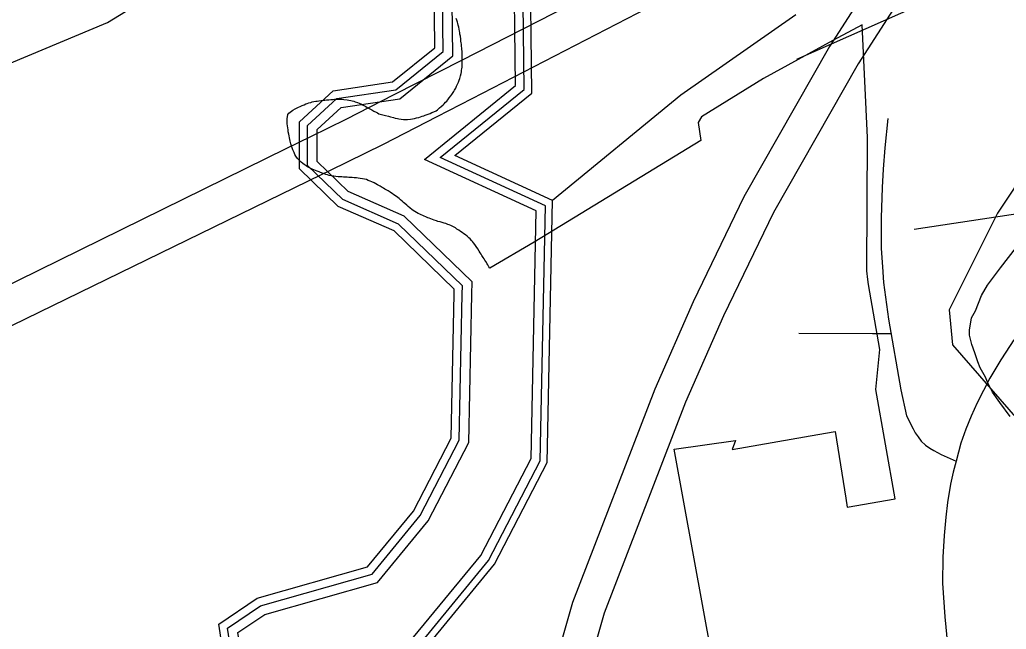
# Model space of a CAD drawing. Extents: x 2260773 to 2342389, y 552869 to 618546.
# Drawn here: x 2296493 to 2298424, y 607573 to 608767 of the extents above; entities that cross this region are included whole.
import ezdxf

# ---------------------------------------------------------------- set-up
doc = ezdxf.new("R2010")
doc.units = 0
for name, color, linetype in [('Exist Boundary Political City Limit New', 7, 'Continuous'), ('Exist Hydrographic Buffer Line', 7, 'Continuous'), ('Exist Hydrographic Creek Single Shore', 7, 'Continuous'), ('Exist Hydrographic Misc Water Feature', 7, 'Continuous'), ('Exist Hydrographic River Shore', 7, 'Continuous'), ('Exist Road Non-System Type 51', 7, 'Continuous'), ('Exist Road Primary Interstate Divided Center Attributed', 7, 'Continuous'), ('Exist Road Secondary Type 51 Attributed', 7, 'Continuous'), ('Exist Road Secondary Type 51 Number Label', 7, 'Continuous'), ('Exist Utilities Electrical Transmission Line', 7, 'Continuous'), ('Map Preparation Boundary City Limit Buffer Line', 7, 'Continuous')]:
    doc.layers.add(name, color=color, linetype=linetype)

msp = doc.modelspace()

# ---------------------------------------------------------------- linework, layer by layer
at = {"layer": 'Exist Boundary Political City Limit New'}
for points in [[(2297310.8, 608590.8), (2297313, 608592.6), (2297315.2, 608594.5), (2297318.2, 608597), (2297322.2, 608600.3), (2297324.2, 608602.5), (2297327, 608605.5), (2297329, 608607.8), (2297331, 608610), (2297334.2, 608613.9), (2297337.2, 608617.8), (2297338.8, 608620.3), (2297340.5, 608622.8), (2297342.8, 608626.2), (2297344.5, 608628.8), (2297346.8, 608633.1), (2297348.5, 608636.7), (2297349.8, 608639.4), (2297351, 608642.1), (2297352.2, 608644.9), (2297353.5, 608648.8), (2297354.5, 608651.6), (2297355.5, 608654.6), (2297356.2, 608657.4), (2297357.5, 608662), (2297358, 608665.2), (2297358.2, 608668.1), (2297358.5, 608671.1), (2297359, 608674), (2297359.2, 608677), (2297359.5, 608680), (2297359.5, 608691.1), (2297359.2, 608695.1), (2297359.2, 608698.6), (2297359, 608703.1), (2297358.5, 608711.1), (2297358, 608715.5), (2297357.8, 608719.1), (2297357.5, 608722.1), (2297357, 608725.1), (2297356.5, 608729.1), (2297355.8, 608734.8), (2297355, 608739), (2297354.5, 608741.9), (2297354, 608744.9), (2297353.2, 608748.7), (2297352.5, 608752.3), (2297351.5, 608756.6), (2297350.8, 608759.6), (2297350, 608762.4), (2297348.8, 608766.2), (2297347.8, 608769.6)], [(2297886.2, 607310.1), (2297774, 607926.1), (2297894, 607943), (2297887.5, 607925.1), (2298055.5, 607954.7), (2298089.2, 607960.6), (2298110, 607829.9), (2298112.8, 607812), (2298206.8, 607828.5), (2298168.8, 608042.5), (2298176.8, 608121.2), (2298154.8, 608248.2), (2298153.2, 608257.9), (2298151.5, 608275.3), (2298151.5, 608276.6), (2298152.8, 608536.4), (2298142, 608757.2), (2298085, 608726.6), (2297949.2, 608652.2), (2297827.8, 608576.9), (2297821.5, 608565.9), (2297826.2, 608530.3), (2297500, 608331.4), (2297413.2, 608280.7), (2297411.8, 608283.2), (2297409.8, 608286.6), (2297408, 608289.2), (2297405.5, 608293.5), (2297404, 608296), (2297402.2, 608298.6), (2297400.5, 608301.2), (2297398, 608305.2), (2297396.5, 608307.8), (2297394.8, 608310.3), (2297392.5, 608313.8), (2297389.8, 608318.2), (2297386.8, 608323.1), (2297384.2, 608326.8), (2297381.2, 608330.3), (2297379.5, 608332.6), (2297377.5, 608334.8), (2297374.8, 608337.8), (2297372.5, 608340), (2297369, 608343.1), (2297365.8, 608345.6)], [(2298599.5, 608678.1), (2298407, 608388.1), (2298312.5, 608198.9), (2298319.2, 608129.9), (2298446.8, 607983.2)], [(2297034, 608499.8), (2297032, 608503.2), (2297030.2, 608506.8), (2297027.8, 608512), (2297026.5, 608516.1), (2297025.2, 608519.9), (2297024.2, 608523.8), (2297022.5, 608529.3), (2297021.5, 608535.4), (2297020.5, 608539.3), (2297020, 608542.7), (2297019, 608547.3), (2297018.5, 608551.1), (2297017.8, 608555.1), (2297017.2, 608559.1), (2297016.5, 608563.2), (2297016.8, 608566.2), (2297016.8, 608570.1), (2297017, 608573.3), (2297017.2, 608576.5), (2297018.2, 608581.5), (2297020.2, 608584.2), (2297023, 608586.1), (2297025.5, 608587.9), (2297028.2, 608589.6), (2297032.5, 608592.4), (2297035.2, 608593.7), (2297039, 608595.5), (2297042.5, 608597.2), (2297046.2, 608599.1), (2297049.8, 608600.6), (2297053.5, 608602), (2297056.2, 608603.1), (2297059.2, 608604), (2297063, 608605.2), (2297065.8, 608606.1), (2297068.8, 608606.6), (2297072.8, 608607.2), (2297075.5, 608607.7), (2297078.5, 608608.2), (2297083.5, 608608.9), (2297086.5, 608609.2), (2297090.5, 608609.6), (2297093.5, 608609.9), (2297098.5, 608610.4), (2297102, 608610.8), (2297106.5, 608611), (2297109.5, 608611.2), (2297112.5, 608611.4), (2297118.8, 608611.6), (2297124.5, 608611.2), (2297127.5, 608610.9), (2297134.5, 608610.1), (2297137.5, 608609.6), (2297141.5, 608608.8), (2297144.2, 608608), (2297147.2, 608607.2), (2297150, 608606.5), (2297154.5, 608605.1), (2297157.5, 608603.8), (2297161, 608602.1), (2297164.5, 608600.2), (2297168, 608598.3), (2297170.8, 608596.9), (2297173.5, 608595.4), (2297176, 608593.8), (2297178.8, 608592.3), (2297182.2, 608590.4), (2297186.2, 608588.1), (2297191, 608585.9), (2297193.8, 608584.7), (2297196.5, 608582.6), (2297201.5, 608581.7), (2297204.2, 608580.7), (2297209, 608579.5), (2297215, 608578), (2297218.8, 608577), (2297224.8, 608575.5), (2297228.5, 608574.5), (2297232.5, 608573.5), (2297235.2, 608572.8), (2297240.2, 608572), (2297244.2, 608571.8), (2297248.2, 608571.7), (2297252.2, 608571.7), (2297258, 608572), (2297262, 608572.8), (2297266, 608573.6), (2297269.8, 608574.6), (2297274.8, 608575.8), (2297277.5, 608576.8), (2297281.2, 608578), (2297284.2, 608579), (2297287, 608580), (2297292.5, 608581.9), (2297296.5, 608583.5), (2297300.2, 608585.1)], [(2297300.2, 608585.1), (2297303.8, 608586.8), (2297308.2, 608588.9), (2297310.8, 608590.8)], [(2297365.8, 608345.6), (2297362.5, 608347.9), (2297359.2, 608350.4), (2297356.2, 608352.4), (2297352.8, 608354.9), (2297349.2, 608357.1), (2297346, 608359.3), (2297343.5, 608360.9), (2297340.8, 608362.2), (2297337, 608363.9), (2297334.2, 608365), (2297331.5, 608366.2), (2297327.5, 608367.8), (2297324, 608368.8), (2297320.2, 608369.8), (2297316.2, 608370.9), (2297311.8, 608372.1), (2297308.8, 608373), (2297304.8, 608374.5), (2297301, 608375.9), (2297298.2, 608376.9), (2297294.8, 608378.2), (2297292, 608379.2), (2297288, 608380.9), (2297285, 608382.1), (2297282.5, 608383.3), (2297279, 608384.7), (2297276.2, 608386), (2297273.2, 608387.5), (2297270, 608389.5), (2297266.5, 608391.5), (2297261.2, 608394.9), (2297256.8, 608398.4), (2297253.8, 608401), (2297250.8, 608403.6), (2297247.2, 608406.8), (2297244.8, 608409), (2297241.8, 608411.7), (2297238.8, 608414.3), (2297235.8, 608416.9), (2297233.2, 608418.9), (2297231, 608420.6), (2297227.8, 608422.9), (2297225.2, 608424.6), (2297222.8, 608426.2), (2297218.2, 608429.2), (2297214.2, 608431.6), (2297210.8, 608433.7), (2297208.2, 608435.2), (2297205.5, 608436.8), (2297202.5, 608438.6), (2297198.8, 608440.8), (2297196.2, 608442.3), (2297193.5, 608443.8), (2297190.5, 608445.6), (2297187.2, 608447.3), (2297182.8, 608449.3), (2297179.2, 608450.9), (2297175.5, 608452.4), (2297171.8, 608453.9), (2297168, 608454.8), (2297164, 608455.5), (2297160, 608456.1), (2297156, 608456.8), (2297152.8, 608457.2), (2297148, 608457.6), (2297144, 608457.8), (2297141, 608458), (2297137.8, 608458.2), (2297134.5, 608458.5), (2297130, 608458.8), (2297127, 608458.9), (2297124, 608459.1), (2297120, 608459.2), (2297116.5, 608459.5), (2297112, 608460.1), (2297108.2, 608460.6), (2297104.2, 608461.2), (2297099.2, 608462.1), (2297096, 608463.1), (2297092.8, 608464.1), (2297089.8, 608465), (2297087, 608466), (2297082.2, 608467.6), (2297079.5, 608468.8), (2297075.8, 608470.2), (2297072, 608471.8), (2297069.2, 608472.9), (2297065.5, 608474.5), (2297063, 608475.9), (2297059.2, 608477.8), (2297056.5, 608479.2), (2297054, 608480.8), (2297050, 608483.2), (2297047.5, 608485.2), (2297044.5, 608487.8), (2297042.2, 608489.9), (2297040, 608492), (2297037, 608495.2), (2297034, 608499.8)]]:
    msp.add_lwpolyline(points, dxfattribs=at)
at = {"layer": 'Exist Hydrographic Buffer Line'}
for points in [[(2297504.1, 608392.7), (2297285.4, 608493.5), (2297464, 608638.1), (2297460.7, 608918.2), (2297649.5, 609160), (2297647.8, 609384.5), (2297579.2, 609562.4), (2297540.2, 609590.8)], [(2297522.4, 608402.3), (2297316.2, 608497.4), (2297480.5, 608630.3), (2297477.1, 608912.6), (2297665.9, 609154.4), (2297664.2, 609387.6), (2297592.8, 609572.8), (2297549.9, 609604.1)], [(2297359.6, 608229.5), (2297359.9, 608245.9), (2297235, 608366.6), (2297125.9, 608414.7), (2297056.9, 608481.7), (2297056.9, 608560), (2297114, 608612.8), (2297229.5, 608630), (2297321.9, 608704.8), (2297318.8, 608966.1), (2297507.9, 609208.2), (2297506.8, 609357.7), (2297461.5, 609475.2)], [(2297378.3, 608229.1), (2297378.8, 608253.7), (2297245.6, 608382.4), (2297136.5, 608430.5), (2297075.7, 608489.6), (2297075.7, 608551.8), (2297122.5, 608595.1), (2297237.3, 608612.3), (2297340.8, 608696), (2297337.6, 608959.7), (2297526.7, 609201.8), (2297525.5, 609361.2), (2297477.3, 609486.3)], [(2296475, 605491.4), (2296668, 605505), (2296823.6, 605680.5), (2296873.6, 605988.8), (2297106.7, 606402.6), (2297279.8, 606610), (2297303.4, 607208.1), (2297242.9, 607343.6), (2297083.4, 607506.2), (2297264.1, 607557.4), (2297395.8, 607717.8), (2297494.3, 607907.7), (2297504.1, 608392.7)], [(2296494.4, 605474.7), (2296676.6, 605487.4), (2296840.6, 605672.5), (2296890.9, 605982.8), (2297121.6, 606392.3), (2297297.6, 606603.1), (2297321.7, 607211.6), (2297258, 607353.9), (2297117.7, 607497.1), (2297274.5, 607541.5), (2297411, 607707.8), (2297512.3, 607903.2), (2297522.4, 608402.3)], [(2296298.6, 605620.6), (2296600.6, 605641.8), (2296690.8, 605743.6), (2296738.2, 606036.2), (2296990, 606483.2), (2297140.5, 606663.6), (2297161, 607180.7), (2297124.3, 607262.8), (2296915.9, 607475.3), (2296900.2, 607575.4), (2296964.8, 607619.3), (2297183, 607681.2), (2297277.2, 607795.9), (2297353.7, 607943.5), (2297359.6, 608229.5)], [(2296299.9, 605601.9), (2296609.5, 605623.6), (2296708.4, 605735.2), (2296756.2, 606030), (2297005.5, 606472.5), (2297159, 606656.5), (2297179.9, 607184.3), (2297140, 607273.5), (2296933.5, 607484.2), (2296920.5, 607566.6), (2296972.8, 607602.1), (2297193.8, 607664.7), (2297293, 607785.5), (2297372.4, 607938.8), (2297378.3, 608229.1)]]:
    msp.add_lwpolyline(points, dxfattribs=at)
at = {"layer": 'Exist Hydrographic Creek Single Shore'}
msp.add_lwpolyline([(2298012.3, 608776.9), (2297787.2, 608619.4), (2297536.1, 608412.7)], dxfattribs=at)
at = {"layer": 'Exist Hydrographic Misc Water Feature'}
msp.add_line((2298285.3, 608809.8), (2298014, 608688.9), dxfattribs=at)
msp.add_lwpolyline([(2298431.9, 607989.7), (2298411.8, 608017.5), (2298397.6, 608037.4), (2298387.4, 608057.2), (2298383.5, 608067.1), (2298373.2, 608084.9), (2298368.9, 608096.9), (2298363, 608114.8), (2298356.8, 608130.8), (2298352.5, 608148.9), (2298352.5, 608159), (2298356, 608182.8), (2298364, 608197), (2298375.7, 608226.9), (2298387.6, 608247), (2298412.8, 608281.3), (2298444.2, 608321.6)], dxfattribs=at)
at = {"layer": 'Exist Hydrographic River Shore'}
for points in [[(2297536.1, 608412.7), (2297344.7, 608500.9), (2297495.7, 608623.2), (2297492.3, 608907.5), (2297681.1, 609149.2), (2297679.3, 609390.4), (2297605.3, 609582.4), (2297558.8, 609616.3)], [(2297343.7, 608229.8), (2297343.9, 608239.3), (2297226, 608353.2), (2297116.9, 608401.3), (2297041, 608475), (2297041, 608566.9), (2297106.8, 608627.8), (2297222.9, 608645.1), (2297305.9, 608712.3), (2297302.9, 608971.5), (2297491.9, 609213.6), (2297490.9, 609354.7), (2297448.9, 609463.7)], [(2296509.9, 605462.2), (2296683.1, 605474.4), (2296853.3, 605666.4), (2296903.9, 605978.2), (2297132.8, 606384.6), (2297310.9, 606598), (2297335.3, 607214.3), (2297269.4, 607361.6), (2297143.2, 607490.3), (2297282.2, 607529.7), (2297422.3, 607700.3), (2297525.7, 607899.7), (2297536.1, 608412.7)], [(2296297.5, 605636.5), (2296593, 605657.2), (2296675.8, 605750.7), (2296723, 606041.6), (2296976.8, 606492.3), (2297124.9, 606669.6), (2297145, 607177.6), (2297110.9, 607253.7), (2296901, 607467.8), (2296882.9, 607582.9), (2296958, 607633.9), (2297173.9, 607695.1), (2297263.9, 607804.7), (2297337.9, 607947.5), (2297343.7, 608229.8)]]:
    msp.add_lwpolyline(points, dxfattribs=at)
at = {"layer": 'Exist Road Non-System Type 51'}
for p, q in [((2298162.5, 608152), (2298018.2, 608152.7)), ((2298177.2, 608152), (2298162.5, 608152)), ((2298198.8, 608151.9), (2298177.2, 608152))]:
    msp.add_line(p, q, dxfattribs=at)
at = {"layer": 'Exist Road Primary Interstate Divided Center Attributed'}
for points in [[(2298844.5, 609852.1), (2298779.6, 609757.5), (2298564.9, 609447.7), (2298280.6, 609029.8), (2298078.5, 608714.6), (2297910.7, 608420), (2297811.4, 608214.4), (2297736.1, 608043.2), (2297575.1, 607625.2), (2297438.1, 607145.6), (2297328.5, 606669.4), (2297208.7, 606052.8), (2297112.8, 605669.1), (2297040.9, 605439.5), (2296893.6, 605018.2), (2296605.9, 604305.6), (2296386.7, 603730), (2296248.2, 603378.4), (2296202.7, 603264.5), (2296044.3, 602853), (2295787.4, 602202.1), (2295553.8, 601595.1)], [(2298862.1, 609753.4), (2298618.9, 609410.6), (2298335.4, 608993.6), (2298134.7, 608680.6), (2297968.8, 608389.4), (2297871, 608186.9), (2297796.7, 608018.1), (2297637.4, 607604.4), (2297501.7, 607129.2), (2297392.7, 606655.8), (2297272.7, 606038.5), (2297176, 605651.3), (2297103.1, 605418.9), (2296955, 604995), (2296667, 604281.6), (2296448.1, 603706.8), (2296328.1, 603387.7), (2296105.3, 602828.8), (2295848.5, 602178.3), (2295615.8, 601573.6)]]:
    msp.add_lwpolyline(points, dxfattribs=at)
at = {"layer": 'Exist Road Secondary Type 51 Attributed'}
for points in [[(2298192.3, 608573.3), (2298186.7, 608515.8), (2298183.1, 608474), (2298181.6, 608438.6), (2298179.5, 608379.3), (2298179.2, 608318.8), (2298181.9, 608283), (2298183.7, 608252.6), (2298193.5, 608180.2), (2298217.8, 608042.2), (2298228.9, 607991.3), (2298242.1, 607965.6), (2298246, 607957.6), (2298251.6, 607949.8), (2298257.6, 607941.8), (2298266.2, 607933.7), (2298274.6, 607927.8), (2298282.6, 607923.3), (2298296.6, 607915.6), (2298326.3, 607902.4)], [(2298439, 608140.3), (2298423.2, 608116.1), (2298413.9, 608100.9), (2298392, 608064.7), (2298367.6, 608016.7), (2298355.8, 607990.4), (2298345.4, 607965.3), (2298335.5, 607937.3), (2298326.3, 607902.4)], [(2298326.3, 607902.4), (2298320.6, 607880.8), (2298315.2, 607857.3), (2298309.1, 607821.1), (2298305.7, 607792.5), (2298302.5, 607756.6), (2298300.3, 607714.1), (2298299.3, 607663.6), (2298304.1, 607597.5), (2298309.5, 607543.5), (2298314.2, 607485.4), (2298315.5, 607460.1)]]:
    msp.add_lwpolyline(points, dxfattribs=at)
at = {"layer": 'Exist Road Secondary Type 51 Number Label'}
msp.add_line((2298243.8, 608356.8), (2298788.5, 608438.5), dxfattribs=at)
at = {"layer": 'Exist Utilities Electrical Transmission Line'}
for p, q in [((2297358.8, 608688), (2298011.8, 609022.1)), ((2298012.5, 608940.2), (2297378.4, 608612.3)), ((2297226.4, 608620.3), (2297358.8, 608688)), ((2297378.4, 608612.3), (2297309.9, 608576.9)), ((2297016.3, 608515.2), (2297063.2, 608538.2)), ((2293638.1, 606856.3), (2297016.3, 608515.2)), ((2297099.5, 608471.2), (2297083.6, 608463.4))]:
    msp.add_line(p, q, dxfattribs=at)
for points in [[(2292810.1, 607147.4), (2296665, 608761.6), (2296744.4, 608810.4), (2297469.8, 609264.6)], [(2297063.2, 608538.2), (2297132.4, 608572.2), (2297226.4, 608620.3)], [(2297309.9, 608576.9), (2297205, 608522.7), (2297099.5, 608471.2)], [(2297083.6, 608463.4), (2295137.5, 607513.9), (2293712.2, 606830.6)]]:
    msp.add_lwpolyline(points, dxfattribs=at)
at = {"layer": 'Map Preparation Boundary City Limit Buffer Line'}
for points in [[(2297310.8, 608590.8), (2297313, 608592.6), (2297315.2, 608594.5), (2297318.2, 608597), (2297322.2, 608600.3), (2297324.2, 608602.5), (2297327, 608605.5), (2297329, 608607.8), (2297331, 608610), (2297334.2, 608613.9), (2297337.2, 608617.8), (2297338.8, 608620.3), (2297340.5, 608622.8), (2297342.8, 608626.2), (2297344.5, 608628.8), (2297346.8, 608633.1), (2297348.5, 608636.7), (2297349.8, 608639.4), (2297351, 608642.1), (2297352.2, 608644.9), (2297353.5, 608648.8), (2297354.5, 608651.6), (2297355.5, 608654.6), (2297356.2, 608657.4), (2297357.5, 608662), (2297358, 608665.2), (2297358.2, 608668.1), (2297358.5, 608671.1), (2297359, 608674), (2297359.2, 608677), (2297359.5, 608680), (2297359.5, 608691.1), (2297359.2, 608695.1), (2297359.2, 608698.6), (2297359, 608703.1), (2297358.5, 608711.1), (2297358, 608715.5), (2297357.8, 608719.1), (2297357.5, 608722.1), (2297357, 608725.1), (2297356.5, 608729.1), (2297355.8, 608734.8), (2297355, 608739), (2297354.5, 608741.9), (2297354, 608744.9), (2297353.2, 608748.7), (2297352.5, 608752.3), (2297351.5, 608756.6), (2297350.8, 608759.6), (2297350, 608762.4), (2297348.8, 608766.2), (2297347.8, 608769.6)], [(2297886.2, 607310.1), (2297774, 607926.1), (2297894, 607943), (2297887.5, 607925.1), (2298055.5, 607954.7), (2298089.2, 607960.6), (2298110, 607829.9), (2298112.8, 607812), (2298206.8, 607828.5), (2298168.8, 608042.5), (2298176.8, 608121.2), (2298154.8, 608248.2), (2298153.2, 608257.9), (2298151.5, 608275.3), (2298151.5, 608276.6), (2298152.8, 608536.4), (2298142, 608757.2), (2298085, 608726.6), (2297949.2, 608652.2), (2297827.8, 608576.9), (2297821.5, 608565.9), (2297826.2, 608530.3), (2297500, 608331.4), (2297413.2, 608280.7), (2297411.8, 608283.2), (2297409.8, 608286.6), (2297408, 608289.2), (2297405.5, 608293.5), (2297404, 608296), (2297402.2, 608298.6), (2297400.5, 608301.2), (2297398, 608305.2), (2297396.5, 608307.8), (2297394.8, 608310.3), (2297392.5, 608313.8), (2297389.8, 608318.2), (2297386.8, 608323.1), (2297384.2, 608326.8), (2297381.2, 608330.3), (2297379.5, 608332.6), (2297377.5, 608334.8), (2297374.8, 608337.8), (2297372.5, 608340), (2297369, 608343.1), (2297365.8, 608345.6)], [(2298599.5, 608678.1), (2298407, 608388.1), (2298312.5, 608198.9), (2298319.2, 608129.9), (2298446.8, 607983.2)], [(2297034, 608499.8), (2297032, 608503.2), (2297030.2, 608506.8), (2297027.8, 608512), (2297026.5, 608516.1), (2297025.2, 608519.9), (2297024.2, 608523.8), (2297022.5, 608529.3), (2297021.5, 608535.4), (2297020.5, 608539.3), (2297020, 608542.7), (2297019, 608547.3), (2297018.5, 608551.1), (2297017.8, 608555.1), (2297017.2, 608559.1), (2297016.5, 608563.2), (2297016.8, 608566.2), (2297016.8, 608570.1), (2297017, 608573.3), (2297017.2, 608576.5), (2297018.2, 608581.5), (2297020.2, 608584.2), (2297023, 608586.1), (2297025.5, 608587.9), (2297028.2, 608589.6), (2297032.5, 608592.4), (2297035.2, 608593.7), (2297039, 608595.5), (2297042.5, 608597.2), (2297046.2, 608599.1), (2297049.8, 608600.6), (2297053.5, 608602), (2297056.2, 608603.1), (2297059.2, 608604), (2297063, 608605.2), (2297065.8, 608606.1), (2297068.8, 608606.6), (2297072.8, 608607.2), (2297075.5, 608607.7), (2297078.5, 608608.2), (2297083.5, 608608.9), (2297086.5, 608609.2), (2297090.5, 608609.6), (2297093.5, 608609.9), (2297098.5, 608610.4), (2297102, 608610.8), (2297106.5, 608611), (2297109.5, 608611.2), (2297112.5, 608611.4), (2297118.8, 608611.6), (2297124.5, 608611.2), (2297127.5, 608610.9), (2297134.5, 608610.1), (2297137.5, 608609.6), (2297141.5, 608608.8), (2297144.2, 608608), (2297147.2, 608607.2), (2297150, 608606.5), (2297154.5, 608605.1), (2297157.5, 608603.8), (2297161, 608602.1), (2297164.5, 608600.2), (2297168, 608598.3), (2297170.8, 608596.9), (2297173.5, 608595.4), (2297176, 608593.8), (2297178.8, 608592.3), (2297182.2, 608590.4), (2297186.2, 608588.1), (2297191, 608585.9), (2297193.8, 608584.7), (2297196.5, 608582.6), (2297201.5, 608581.7), (2297204.2, 608580.7), (2297209, 608579.5), (2297215, 608578), (2297218.8, 608577), (2297224.8, 608575.5), (2297228.5, 608574.5), (2297232.5, 608573.5), (2297235.2, 608572.8), (2297240.2, 608572), (2297244.2, 608571.8), (2297248.2, 608571.7), (2297252.2, 608571.7), (2297258, 608572), (2297262, 608572.8), (2297266, 608573.6), (2297269.8, 608574.6), (2297274.8, 608575.8), (2297277.5, 608576.8), (2297281.2, 608578), (2297284.2, 608579), (2297287, 608580), (2297292.5, 608581.9), (2297296.5, 608583.5), (2297300.2, 608585.1)], [(2297300.2, 608585.1), (2297303.8, 608586.8), (2297308.2, 608588.9), (2297310.8, 608590.8)], [(2297365.8, 608345.6), (2297362.5, 608347.9), (2297359.2, 608350.4), (2297356.2, 608352.4), (2297352.8, 608354.9), (2297349.2, 608357.1), (2297346, 608359.3), (2297343.5, 608360.9), (2297340.8, 608362.2), (2297337, 608363.9), (2297334.2, 608365), (2297331.5, 608366.2), (2297327.5, 608367.8), (2297324, 608368.8), (2297320.2, 608369.8), (2297316.2, 608370.9), (2297311.8, 608372.1), (2297308.8, 608373), (2297304.8, 608374.5), (2297301, 608375.9), (2297298.2, 608376.9), (2297294.8, 608378.2), (2297292, 608379.2), (2297288, 608380.9), (2297285, 608382.1), (2297282.5, 608383.3), (2297279, 608384.7), (2297276.2, 608386), (2297273.2, 608387.5), (2297270, 608389.5), (2297266.5, 608391.5), (2297261.2, 608394.9), (2297256.8, 608398.4), (2297253.8, 608401), (2297250.8, 608403.6), (2297247.2, 608406.8), (2297244.8, 608409), (2297241.8, 608411.7), (2297238.8, 608414.3), (2297235.8, 608416.9), (2297233.2, 608418.9), (2297231, 608420.6), (2297227.8, 608422.9), (2297225.2, 608424.6), (2297222.8, 608426.2), (2297218.2, 608429.2), (2297214.2, 608431.6), (2297210.8, 608433.7), (2297208.2, 608435.2), (2297205.5, 608436.8), (2297202.5, 608438.6), (2297198.8, 608440.8), (2297196.2, 608442.3), (2297193.5, 608443.8), (2297190.5, 608445.6), (2297187.2, 608447.3), (2297182.8, 608449.3), (2297179.2, 608450.9), (2297175.5, 608452.4), (2297171.8, 608453.9), (2297168, 608454.8), (2297164, 608455.5), (2297160, 608456.1), (2297156, 608456.8), (2297152.8, 608457.2), (2297148, 608457.6), (2297144, 608457.8), (2297141, 608458), (2297137.8, 608458.2), (2297134.5, 608458.5), (2297130, 608458.8), (2297127, 608458.9), (2297124, 608459.1), (2297120, 608459.2), (2297116.5, 608459.5), (2297112, 608460.1), (2297108.2, 608460.6), (2297104.2, 608461.2), (2297099.2, 608462.1), (2297096, 608463.1), (2297092.8, 608464.1), (2297089.8, 608465), (2297087, 608466), (2297082.2, 608467.6), (2297079.5, 608468.8), (2297075.8, 608470.2), (2297072, 608471.8), (2297069.2, 608472.9), (2297065.5, 608474.5), (2297063, 608475.9), (2297059.2, 608477.8), (2297056.5, 608479.2), (2297054, 608480.8), (2297050, 608483.2), (2297047.5, 608485.2), (2297044.5, 608487.8), (2297042.2, 608489.9), (2297040, 608492), (2297037, 608495.2), (2297034, 608499.8)]]:
    msp.add_lwpolyline(points, dxfattribs=at)

doc.saveas('drawing.dxf')
